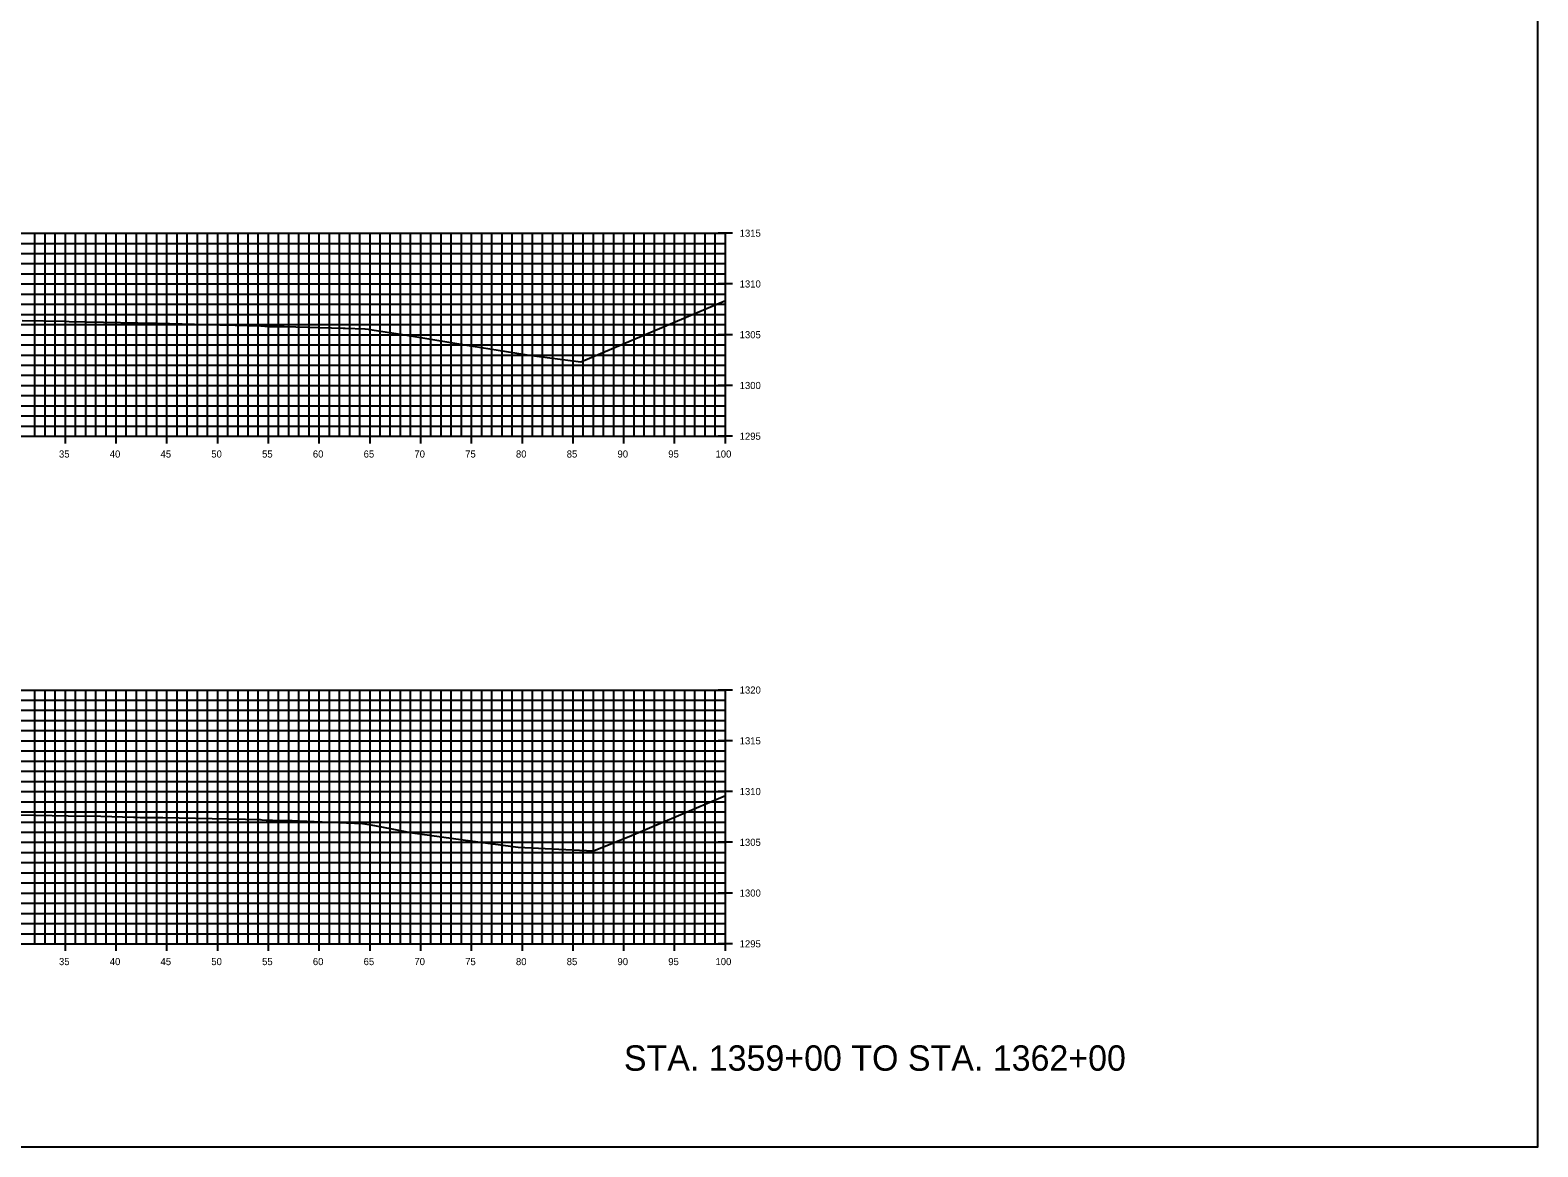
# Model space of a CAD drawing. Extents: x 674939 to 678919, y 750652 to 765176.
# Drawn here: x 678770.1 to 678918.5, y 753912.6 to 754022.6 of the extents above; entities that cross this region are included whole.
import ezdxf

# ---------------------------------------------------------------- set-up
doc = ezdxf.new("R2010")
doc.units = 0
for name, color, linetype in [('R_Axis', 7, 'Continuous'), ('R_Axis Annot', 7, 'Continuous'), ('R_Draft', 7, 'Continuous'), ('R_Exist Surface', 7, 'Continuous'), ('R_Grid', 7, 'Continuous'), ('R_No Plot', 7, 'Continuous')]:
    doc.layers.add(name, color=color, linetype=linetype)

msp = doc.modelspace()

# ---------------------------------------------------------------- linework, layer by layer
at = {"layer": 'R_Axis'}
for p, q in [((678839.23, 754002.55), (678837.83, 754002.55)), ((678838.53, 753982.55), (678838.53, 754002.55)), ((678839.23, 753997.55), (678837.83, 753997.55)), ((678839.23, 753992.55), (678837.83, 753992.55)), ((678839.23, 753987.55), (678837.83, 753987.55)), ((678638.53, 753982.55), (678838.53, 753982.55)), ((678773.53, 753981.85), (678773.53, 753983.25)), ((678778.53, 753981.85), (678778.53, 753983.25)), ((678783.53, 753981.85), (678783.53, 753983.25)), ((678788.53, 753981.85), (678788.53, 753983.25)), ((678793.53, 753981.85), (678793.53, 753983.25)), ((678798.53, 753981.85), (678798.53, 753983.25)), ((678803.53, 753981.85), (678803.53, 753983.25)), ((678808.53, 753981.85), (678808.53, 753983.25)), ((678813.53, 753981.85), (678813.53, 753983.25)), ((678818.53, 753981.85), (678818.53, 753983.25)), ((678823.53, 753981.85), (678823.53, 753983.25)), ((678828.53, 753981.85), (678828.53, 753983.25)), ((678833.53, 753981.85), (678833.53, 753983.25)), ((678839.23, 753982.55), (678837.83, 753982.55)), ((678838.53, 753981.85), (678838.53, 753983.25)), ((678839.23, 753957.55), (678837.83, 753957.55)), ((678838.53, 753932.55), (678838.53, 753957.55)), ((678839.23, 753952.55), (678837.83, 753952.55)), ((678839.23, 753947.55), (678837.83, 753947.55)), ((678839.23, 753942.55), (678837.83, 753942.55)), ((678839.23, 753937.55), (678837.83, 753937.55)), ((678638.53, 753932.55), (678838.53, 753932.55)), ((678773.53, 753931.85), (678773.53, 753933.25)), ((678778.53, 753931.85), (678778.53, 753933.25)), ((678783.53, 753931.85), (678783.53, 753933.25)), ((678788.53, 753931.85), (678788.53, 753933.25)), ((678793.53, 753931.85), (678793.53, 753933.25)), ((678798.53, 753931.85), (678798.53, 753933.25)), ((678803.53, 753931.85), (678803.53, 753933.25)), ((678808.53, 753931.85), (678808.53, 753933.25)), ((678813.53, 753931.85), (678813.53, 753933.25)), ((678818.53, 753931.85), (678818.53, 753933.25)), ((678823.53, 753931.85), (678823.53, 753933.25)), ((678828.53, 753931.85), (678828.53, 753933.25)), ((678833.53, 753931.85), (678833.53, 753933.25)), ((678839.23, 753932.55), (678837.83, 753932.55)), ((678838.53, 753931.85), (678838.53, 753933.25))]:
    msp.add_line(p, q, dxfattribs=at)
at = {"layer": 'R_Exist Surface'}
for points in [[(678769.26, 753993.95), (678773.51, 753993.87), (678773.89, 753993.86), (678780.66, 753993.72), (678780.68, 753993.72), (678781.06, 753993.68), (678782.42, 753993.69), (678782.47, 753993.69), (678782.53, 753993.68), (678788.73, 753993.53), (678788.84, 753993.53), (678788.99, 753993.53), (678792.77, 753993.41), (678792.77, 753993.41), (678792.86, 753993.41), (678793.44, 753993.37), (678793.47, 753993.36), (678795.02, 753993.37), (678795.07, 753993.37), (678800.89, 753993.2), (678801.07, 753993.19), (678803.01, 753993.12), (678803.06, 753993.12), (678803.35, 753993.08), (678803.36, 753993.08), (678803.51, 753993.05), (678806.96, 753992.53), (678812.87, 753991.56), (678817.79, 753990.76), (678819.2, 753990.53), (678824.3, 753989.87), (678838.53, 753995.91)], [(678769.05, 753945.25), (678773.79, 753945.17), (678777.03, 753945.11), (678780.25, 753945.04), (678780.49, 753945.03), (678780.91, 753944.99), (678781.45, 753944.99), (678783.13, 753944.99), (678784.75, 753944.96), (678787.97, 753944.91), (678791.26, 753944.83), (678792.63, 753944.8), (678792.68, 753944.8), (678792.71, 753944.79), (678792.89, 753944.78), (678793.31, 753944.73), (678793.91, 753944.72), (678795.87, 753944.69), (678798.04, 753944.59), (678802.79, 753944.39), (678803.03, 753944.38), (678803.42, 753944.32), (678803.46, 753944.31), (678805.67, 753943.87), (678807.49, 753943.51), (678813.64, 753942.66), (678818.13, 753942.06), (678822.13, 753941.87), (678825.55, 753941.71), (678829.28, 753943.22), (678838.53, 753947.15)]]:
    msp.add_lwpolyline(points, dxfattribs=at)
at = {"layer": 'R_Grid'}
for p, q in [((678638.53, 754002.55), (678838.53, 754002.55)), ((678770.53, 753982.55), (678770.53, 754002.55)), ((678771.53, 753982.55), (678771.53, 754002.55)), ((678772.53, 753982.55), (678772.53, 754002.55)), ((678773.53, 753982.55), (678773.53, 754002.55)), ((678774.53, 753982.55), (678774.53, 754002.55)), ((678775.53, 753982.55), (678775.53, 754002.55)), ((678776.53, 753982.55), (678776.53, 754002.55)), ((678777.53, 753982.55), (678777.53, 754002.55)), ((678778.53, 753982.55), (678778.53, 754002.55)), ((678779.53, 753982.55), (678779.53, 754002.55)), ((678780.53, 753982.55), (678780.53, 754002.55)), ((678781.53, 753982.55), (678781.53, 754002.55)), ((678782.53, 753982.55), (678782.53, 754002.55)), ((678783.53, 753982.55), (678783.53, 754002.55)), ((678784.53, 753982.55), (678784.53, 754002.55)), ((678785.53, 753982.55), (678785.53, 754002.55)), ((678786.53, 753982.55), (678786.53, 754002.55)), ((678787.53, 753982.55), (678787.53, 754002.55)), ((678788.53, 753982.55), (678788.53, 754002.55)), ((678789.53, 753982.55), (678789.53, 754002.55)), ((678790.53, 753982.55), (678790.53, 754002.55)), ((678791.53, 753982.55), (678791.53, 754002.55)), ((678792.53, 753982.55), (678792.53, 754002.55)), ((678793.53, 753982.55), (678793.53, 754002.55)), ((678794.53, 753982.55), (678794.53, 754002.55)), ((678795.53, 753982.55), (678795.53, 754002.55)), ((678796.53, 753982.55), (678796.53, 754002.55)), ((678797.53, 753982.55), (678797.53, 754002.55)), ((678798.53, 753982.55), (678798.53, 754002.55)), ((678799.53, 753982.55), (678799.53, 754002.55)), ((678800.53, 753982.55), (678800.53, 754002.55)), ((678801.53, 753982.55), (678801.53, 754002.55)), ((678802.53, 753982.55), (678802.53, 754002.55)), ((678803.53, 753982.55), (678803.53, 754002.55)), ((678804.53, 753982.55), (678804.53, 754002.55)), ((678805.53, 753982.55), (678805.53, 754002.55)), ((678806.53, 753982.55), (678806.53, 754002.55)), ((678807.53, 753982.55), (678807.53, 754002.55)), ((678808.53, 753982.55), (678808.53, 754002.55)), ((678809.53, 753982.55), (678809.53, 754002.55)), ((678810.53, 753982.55), (678810.53, 754002.55)), ((678811.53, 753982.55), (678811.53, 754002.55)), ((678812.53, 753982.55), (678812.53, 754002.55)), ((678813.53, 753982.55), (678813.53, 754002.55)), ((678814.53, 753982.55), (678814.53, 754002.55)), ((678815.53, 753982.55), (678815.53, 754002.55)), ((678816.53, 753982.55), (678816.53, 754002.55)), ((678817.53, 753982.55), (678817.53, 754002.55)), ((678818.53, 753982.55), (678818.53, 754002.55)), ((678819.53, 753982.55), (678819.53, 754002.55)), ((678820.53, 753982.55), (678820.53, 754002.55)), ((678821.53, 753982.55), (678821.53, 754002.55)), ((678822.53, 753982.55), (678822.53, 754002.55)), ((678823.53, 753982.55), (678823.53, 754002.55)), ((678824.53, 753982.55), (678824.53, 754002.55)), ((678825.53, 753982.55), (678825.53, 754002.55)), ((678826.53, 753982.55), (678826.53, 754002.55)), ((678827.53, 753982.55), (678827.53, 754002.55)), ((678828.53, 753982.55), (678828.53, 754002.55)), ((678829.53, 753982.55), (678829.53, 754002.55)), ((678830.53, 753982.55), (678830.53, 754002.55)), ((678831.53, 753982.55), (678831.53, 754002.55)), ((678832.53, 753982.55), (678832.53, 754002.55)), ((678833.53, 753982.55), (678833.53, 754002.55)), ((678834.53, 753982.55), (678834.53, 754002.55)), ((678835.53, 753982.55), (678835.53, 754002.55)), ((678836.53, 753982.55), (678836.53, 754002.55)), ((678837.53, 753982.55), (678837.53, 754002.55)), ((678838.53, 753982.55), (678838.53, 754002.55)), ((678638.53, 754001.55), (678838.53, 754001.55)), ((678638.53, 754000.55), (678838.53, 754000.55)), ((678638.53, 753999.55), (678838.53, 753999.55)), ((678638.53, 753998.55), (678838.53, 753998.55)), ((678638.53, 753997.55), (678838.53, 753997.55)), ((678638.53, 753996.55), (678838.53, 753996.55)), ((678638.53, 753995.55), (678838.53, 753995.55)), ((678638.53, 753994.55), (678838.53, 753994.55)), ((678638.53, 753993.55), (678838.53, 753993.55)), ((678638.53, 753992.55), (678838.53, 753992.55)), ((678638.53, 753991.55), (678838.53, 753991.55)), ((678638.53, 753990.55), (678838.53, 753990.55)), ((678638.53, 753989.55), (678838.53, 753989.55)), ((678638.53, 753988.55), (678838.53, 753988.55)), ((678638.53, 753987.55), (678838.53, 753987.55)), ((678638.53, 753986.55), (678838.53, 753986.55)), ((678638.53, 753985.55), (678838.53, 753985.55)), ((678638.53, 753984.55), (678838.53, 753984.55)), ((678638.53, 753983.55), (678838.53, 753983.55)), ((678638.53, 753982.55), (678838.53, 753982.55)), ((678638.53, 753957.55), (678838.53, 753957.55)), ((678770.53, 753932.55), (678770.53, 753957.55)), ((678771.53, 753932.55), (678771.53, 753957.55)), ((678772.53, 753932.55), (678772.53, 753957.55)), ((678773.53, 753932.55), (678773.53, 753957.55)), ((678774.53, 753932.55), (678774.53, 753957.55)), ((678775.53, 753932.55), (678775.53, 753957.55)), ((678776.53, 753932.55), (678776.53, 753957.55)), ((678777.53, 753932.55), (678777.53, 753957.55)), ((678778.53, 753932.55), (678778.53, 753957.55)), ((678779.53, 753932.55), (678779.53, 753957.55)), ((678780.53, 753932.55), (678780.53, 753957.55)), ((678781.53, 753932.55), (678781.53, 753957.55)), ((678782.53, 753932.55), (678782.53, 753957.55)), ((678783.53, 753932.55), (678783.53, 753957.55)), ((678784.53, 753932.55), (678784.53, 753957.55)), ((678785.53, 753932.55), (678785.53, 753957.55)), ((678786.53, 753932.55), (678786.53, 753957.55)), ((678787.53, 753932.55), (678787.53, 753957.55)), ((678788.53, 753932.55), (678788.53, 753957.55)), ((678789.53, 753932.55), (678789.53, 753957.55)), ((678790.53, 753932.55), (678790.53, 753957.55)), ((678791.53, 753932.55), (678791.53, 753957.55)), ((678792.53, 753932.55), (678792.53, 753957.55)), ((678793.53, 753932.55), (678793.53, 753957.55)), ((678794.53, 753932.55), (678794.53, 753957.55)), ((678795.53, 753932.55), (678795.53, 753957.55)), ((678796.53, 753932.55), (678796.53, 753957.55)), ((678797.53, 753932.55), (678797.53, 753957.55)), ((678798.53, 753932.55), (678798.53, 753957.55)), ((678799.53, 753932.55), (678799.53, 753957.55)), ((678800.53, 753932.55), (678800.53, 753957.55)), ((678801.53, 753932.55), (678801.53, 753957.55)), ((678802.53, 753932.55), (678802.53, 753957.55)), ((678803.53, 753932.55), (678803.53, 753957.55)), ((678804.53, 753932.55), (678804.53, 753957.55)), ((678805.53, 753932.55), (678805.53, 753957.55)), ((678806.53, 753932.55), (678806.53, 753957.55)), ((678807.53, 753932.55), (678807.53, 753957.55)), ((678808.53, 753932.55), (678808.53, 753957.55)), ((678809.53, 753932.55), (678809.53, 753957.55)), ((678810.53, 753932.55), (678810.53, 753957.55)), ((678811.53, 753932.55), (678811.53, 753957.55)), ((678812.53, 753932.55), (678812.53, 753957.55)), ((678813.53, 753932.55), (678813.53, 753957.55)), ((678814.53, 753932.55), (678814.53, 753957.55)), ((678815.53, 753932.55), (678815.53, 753957.55)), ((678816.53, 753932.55), (678816.53, 753957.55)), ((678817.53, 753932.55), (678817.53, 753957.55)), ((678818.53, 753932.55), (678818.53, 753957.55)), ((678819.53, 753932.55), (678819.53, 753957.55)), ((678820.53, 753932.55), (678820.53, 753957.55)), ((678821.53, 753932.55), (678821.53, 753957.55)), ((678822.53, 753932.55), (678822.53, 753957.55)), ((678823.53, 753932.55), (678823.53, 753957.55)), ((678824.53, 753932.55), (678824.53, 753957.55)), ((678825.53, 753932.55), (678825.53, 753957.55)), ((678826.53, 753932.55), (678826.53, 753957.55)), ((678827.53, 753932.55), (678827.53, 753957.55)), ((678828.53, 753932.55), (678828.53, 753957.55)), ((678829.53, 753932.55), (678829.53, 753957.55)), ((678830.53, 753932.55), (678830.53, 753957.55)), ((678831.53, 753932.55), (678831.53, 753957.55)), ((678832.53, 753932.55), (678832.53, 753957.55)), ((678833.53, 753932.55), (678833.53, 753957.55)), ((678834.53, 753932.55), (678834.53, 753957.55)), ((678835.53, 753932.55), (678835.53, 753957.55)), ((678836.53, 753932.55), (678836.53, 753957.55)), ((678837.53, 753932.55), (678837.53, 753957.55)), ((678838.53, 753932.55), (678838.53, 753957.55)), ((678638.53, 753956.55), (678838.53, 753956.55)), ((678638.53, 753955.55), (678838.53, 753955.55)), ((678638.53, 753954.55), (678838.53, 753954.55)), ((678638.53, 753953.55), (678838.53, 753953.55)), ((678638.53, 753952.55), (678838.53, 753952.55)), ((678638.53, 753951.55), (678838.53, 753951.55)), ((678638.53, 753950.55), (678838.53, 753950.55)), ((678638.53, 753949.55), (678838.53, 753949.55)), ((678638.53, 753948.55), (678838.53, 753948.55)), ((678638.53, 753947.55), (678838.53, 753947.55)), ((678638.53, 753946.55), (678838.53, 753946.55)), ((678638.53, 753945.55), (678838.53, 753945.55)), ((678638.53, 753944.55), (678838.53, 753944.55)), ((678638.53, 753943.55), (678838.53, 753943.55)), ((678638.53, 753942.55), (678838.53, 753942.55)), ((678638.53, 753941.55), (678838.53, 753941.55)), ((678638.53, 753940.55), (678838.53, 753940.55)), ((678638.53, 753939.55), (678838.53, 753939.55)), ((678638.53, 753938.55), (678838.53, 753938.55)), ((678638.53, 753937.55), (678838.53, 753937.55)), ((678638.53, 753936.55), (678838.53, 753936.55)), ((678638.53, 753935.55), (678838.53, 753935.55)), ((678638.53, 753934.55), (678838.53, 753934.55)), ((678638.53, 753933.55), (678838.53, 753933.55)), ((678638.53, 753932.55), (678838.53, 753932.55))]:
    msp.add_line(p, q, dxfattribs=at)
at = {"layer": 'R_No Plot'}
msp.add_lwpolyline([(678578.53, 753912.55), (678918.53, 753912.55), (678918.53, 754132.55), (678578.53, 754132.55)], close=True, dxfattribs=at)

# ---------------------------------------------------------------- texts
at = {"layer": 'R_Axis Annot'}
for s, p in [('1315', (678839.93, 754002.2)), ('1310', (678839.93, 753997.2)), ('1305', (678839.93, 753992.2)), ('1300', (678839.93, 753987.2)), ('1295', (678839.93, 753982.2)), ('35', (678772.9, 753980.45)), ('40', (678777.9, 753980.45)), ('45', (678782.9, 753980.45)), ('50', (678787.9, 753980.45)), ('55', (678792.9, 753980.45)), ('60', (678797.9, 753980.45)), ('65', (678802.9, 753980.45)), ('70', (678807.9, 753980.45)), ('75', (678812.9, 753980.45)), ('80', (678817.9, 753980.45)), ('85', (678822.9, 753980.45)), ('90', (678827.9, 753980.45)), ('95', (678832.9, 753980.45)), ('100', (678837.55, 753980.45)), ('1320', (678839.93, 753957.2)), ('1315', (678839.93, 753952.2)), ('1310', (678839.93, 753947.2)), ('1305', (678839.93, 753942.2)), ('1300', (678839.93, 753937.2)), ('1295', (678839.93, 753932.2)), ('35', (678772.9, 753930.45)), ('40', (678777.9, 753930.45)), ('45', (678782.9, 753930.45)), ('50', (678787.9, 753930.45)), ('55', (678792.9, 753930.45)), ('60', (678797.9, 753930.45)), ('65', (678802.9, 753930.45)), ('70', (678807.9, 753930.45)), ('75', (678812.9, 753930.45)), ('80', (678817.9, 753930.45)), ('85', (678822.9, 753930.45)), ('90', (678827.9, 753930.45)), ('95', (678832.9, 753930.45)), ('100', (678837.55, 753930.45))]:
    msp.add_text(s, height=0.7, dxfattribs=at).set_placement(p)
at = {"layer": 'R_Draft'}
msp.add_text('STA. 1359+00 TO STA. 1362+00', height=2.5, dxfattribs=at).set_placement((678828.53, 753920.05))

doc.saveas('drawing.dxf')
